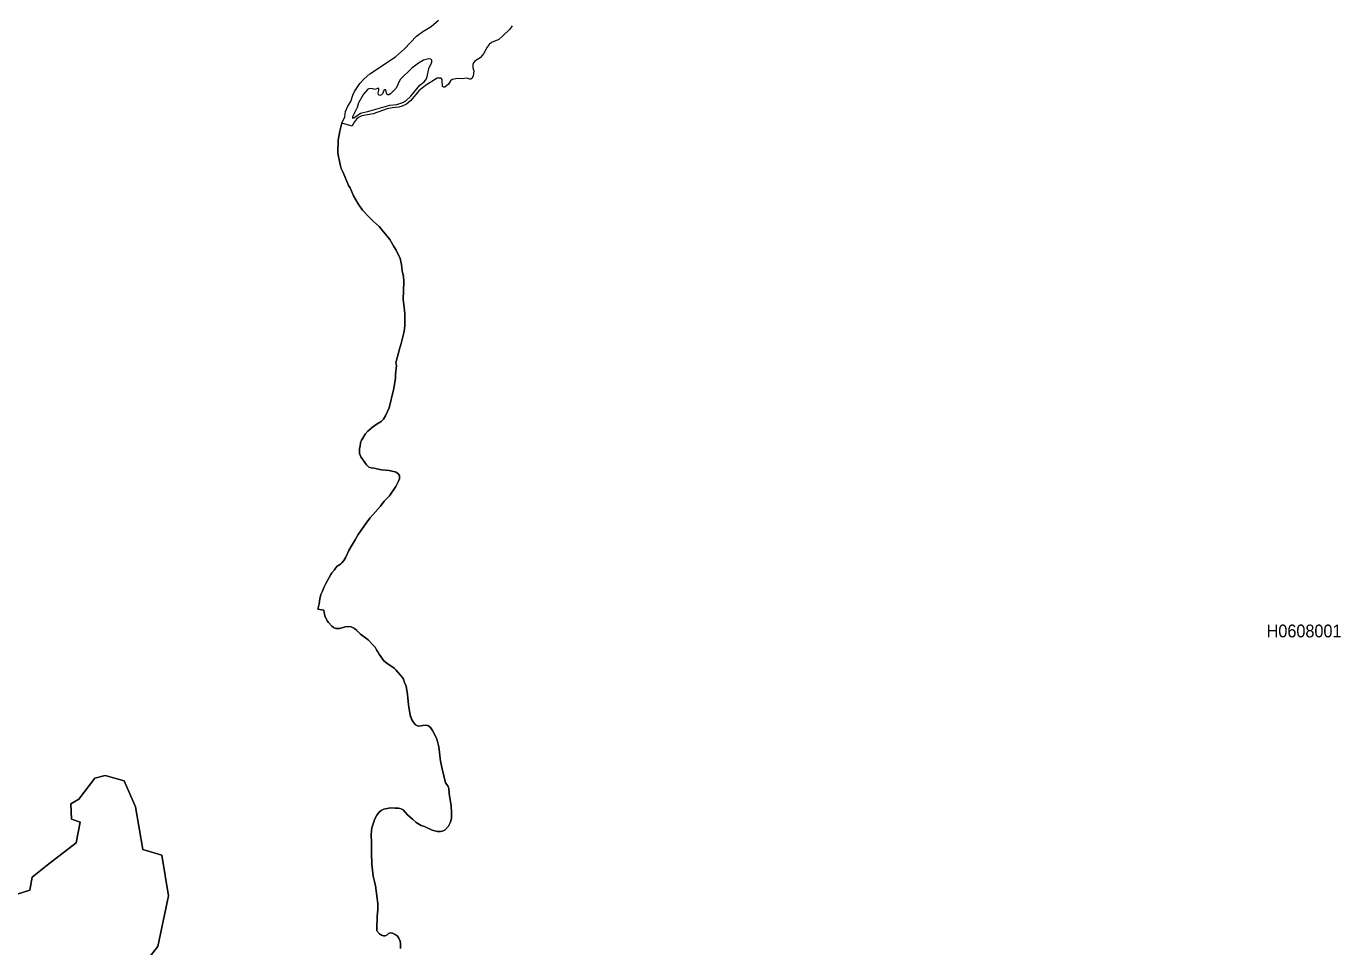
# Model space of a CAD drawing. Extents: x 369010 to 739155, y 6377141 to 6616555.
# Drawn here: x 618577 to 628869, y 6434483 to 6441688 of the extents above; entities that cross this region are included whole.
import ezdxf
from ezdxf.enums import TextEntityAlignment as Align

# ---------------------------------------------------------------- set-up
doc = ezdxf.new("R2010")
doc.units = 0
doc.header["$LTSCALE"] = 40
doc.layers.add('1', color=7, linetype='Continuous', lineweight=13)
doc.layers.add('2', color=7, linetype='Continuous')

msp = doc.modelspace()

# ---------------------------------------------------------------- linework, layer by layer
at = {"layer": '1'}
for points in [[(621469.01, 6438965.67), (621474.64, 6439031.87), (621470.67, 6439053.39), (621501.78, 6439169.73), (621513.53, 6439206.15), (621523.96, 6439246.36), (621535.54, 6439298.99), (621542, 6439346.99), (621540.01, 6439435.87), (621535.54, 6439489.16), (621527.27, 6439549.4), (621532.23, 6439688.92), (621529.42, 6439733.11), (621520.98, 6439772.17), (621513.86, 6439824.47), (621503.93, 6439869.65), (621473.15, 6439934.53), (621454.28, 6439964.65), (621424.66, 6440018.6), (621339.59, 6440119.73), (621292.75, 6440162.59), (621265.44, 6440190.89), (621210.33, 6440249.98), (621175.08, 6440297.81), (621140.15, 6440360.04), (621112.35, 6440422.93), (621098.94, 6440441.63), (621058.39, 6440542.92), (621042.34, 6440574.86), (621033.73, 6440605.65), (621027.61, 6440644.38), (621020.49, 6440665.23), (621017.02, 6440699.65), (621019.67, 6440796.47), (621030.92, 6440866.48), (621048.96, 6440928.88), (621071.64, 6440978.36), (621076.43, 6441021.56), (621093.81, 6441062.6), (621118.64, 6441099.01), (621133.2, 6441149.82), (621145.95, 6441178.46), (621188.65, 6441241.18), (621223.4, 6441277.43), (621266.6, 6441316.49), (621468.35, 6441447.9), (621538.19, 6441510.62), (621632.03, 6441609.76), (621682.84, 6441648.65), (621746.73, 6441687.05), (621803.33, 6441735.71)], [(622380.44, 6441692.18), (622363.89, 6441666.86), (622306.63, 6441609.93), (622277.66, 6441585.76), (622220.4, 6441561.6), (622200.54, 6441545.71), (622185.15, 6441525.19), (622156.84, 6441471.9), (622130.36, 6441442.44), (622089.82, 6441415.96), (622078.89, 6441401.72), (622073.6, 6441389.14), (622072.44, 6441363.66), (622080.71, 6441338.33), (622075.91, 6441299.11), (622067.64, 6441281.4), (622059.03, 6441273.79), (622050.59, 6441273.13), (622026.1, 6441281.07), (621987.7, 6441277.1), (621956.25, 6441278.42), (621910.57, 6441270.97), (621899.16, 6441261.37), (621881.78, 6441234.4), (621853.64, 6441210.56), (621842.55, 6441211.23), (621834.94, 6441216.36), (621834.44, 6441272.46), (621826.5, 6441281.07), (621794.72, 6441281.07)], [(621794.72, 6441281.07), (621701.71, 6441224.47), (621651.73, 6441181.77), (621587.35, 6441107.62), (621554.41, 6441079.49), (621518.99, 6441061.61), (621493.01, 6441054.49), (621440.54, 6441050.85), (621402.64, 6441041.59), (621292.58, 6441003.68), (621203.38, 6440986.31), (621178.72, 6440973.4), (621162.99, 6440960.49), (621139.16, 6440930.7), (621127.91, 6440906.37), (621048.96, 6440928.88), (621030.92, 6440866.48), (621019.67, 6440796.47), (621017.02, 6440699.65), (621020.49, 6440665.23), (621027.61, 6440644.38), (621033.73, 6440605.65), (621042.34, 6440574.86), (621058.39, 6440542.92), (621098.94, 6440441.63), (621112.35, 6440422.93), (621140.15, 6440360.04), (621175.08, 6440297.81), (621210.33, 6440249.98), (621265.44, 6440190.89), (621292.75, 6440162.59), (621339.59, 6440119.73), (621424.66, 6440018.6), (621454.28, 6439964.65), (621473.15, 6439934.53), (621503.93, 6439869.65), (621513.86, 6439824.47), (621520.98, 6439772.17), (621529.42, 6439733.11), (621532.23, 6439688.92), (621527.27, 6439549.4), (621535.54, 6439489.16), (621540.01, 6439435.87), (621542, 6439346.99), (621535.54, 6439298.99), (621523.96, 6439246.36), (621513.53, 6439206.15), (621501.78, 6439169.73), (621470.67, 6439053.39), (621474.64, 6439031.87), (621469.01, 6438965.67), (621467.36, 6438932.07), (621456.6, 6438870.5), (621453.12, 6438841.04), (621417.21, 6438701.36), (621389.4, 6438639.13), (621373.51, 6438611.82), (621355.14, 6438593.45), (621323.7, 6438576.9), (621287.12, 6438550.92), (621251.87, 6438518.81), (621231.18, 6438494.15), (621211.16, 6438464.03), (621202.22, 6438449.13), (621193.94, 6438427.45), (621191.63, 6438401.3), (621187.16, 6438382.76), (621187.16, 6438343.04), (621197.75, 6438318.38), (621240.45, 6438255.66), (621258.49, 6438235.63), (621276.86, 6438230.67), (621299.37, 6438227.85), (621358.95, 6438216.76), (621417.7, 6438209.98), (621473.48, 6438196.9), (621488.21, 6438184.16), (621497.97, 6438170.26), (621498.3, 6438146.59), (621490.69, 6438126.23), (621470.33, 6438085.19), (621420.02, 6438013.03), (621379.64, 6437970), (621350.34, 6437930.28), (621269.25, 6437839.58), (621242.6, 6437806.81), (621220.92, 6437773.38), (621206.69, 6437755.17), (621176.07, 6437709), (621153.23, 6437667.79), (621119.8, 6437615.82), (621103.08, 6437584.7), (621079.41, 6437533.23), (621064.52, 6437506.75), (621047.97, 6437486.56), (621038.04, 6437478.45), (621011.23, 6437460.74), (620996.99, 6437445.35), (620989.21, 6437433.43), (620970.35, 6437409.6)], [(621680.86, 6436214.83), (621649.08, 6436209.7), (621639.64, 6436210.85), (621624.58, 6436218.96), (621606.54, 6436243.46), (621593.97, 6436265.14), (621590.32, 6436278.05), (621586.02, 6436285.99), (621580.56, 6436311.15), (621570.96, 6436377.19), (621563.18, 6436458.12), (621551.43, 6436522.66), (621539.52, 6436550.14), (621530.41, 6436577.45), (621520.48, 6436592.84), (621471.49, 6436649.61), (621457.09, 6436663.51), (621399.33, 6436701.41), (621377.16, 6436720.77), (621362.43, 6436737.82), (621353.16, 6436754.7), (621338.92, 6436773.07), (621329.82, 6436792.27), (621322.21, 6436800.71), (621308.14, 6436826.86), (621299.2, 6436837.95), (621253.86, 6436884.79), (621193.28, 6436928.81), (621165.48, 6436956.95), (621146.61, 6436972.83), (621121.29, 6436987.4), (621099.77, 6436989.88), (621076.1, 6436986.08), (621030.26, 6436973), (621001.3, 6436974.66), (620983.42, 6436981.77), (620969.85, 6436991.04), (620943.2, 6437021.49), (620933.27, 6437035.06), (620914.08, 6437072.96), (620911.1, 6437085.54), (620906.3, 6437118.31), (620860.45, 6437126.09), (620871.21, 6437166.97), (620875.35, 6437206.03), (620883.13, 6437239.79), (620896.2, 6437265.45), (620908.45, 6437299.71), (620921.85, 6437324.86), (620960.58, 6437395.37), (620970.35, 6437409.6), (620989.21, 6437433.43), (620996.99, 6437445.35), (621011.23, 6437460.74), (621038.04, 6437478.45), (621047.97, 6437486.56), (621064.52, 6437506.75), (621079.41, 6437533.23), (621103.08, 6437584.7), (621119.8, 6437615.82), (621153.23, 6437667.79), (621176.07, 6437709), (621206.69, 6437755.17), (621220.92, 6437773.38), (621242.6, 6437806.81), (621269.25, 6437839.58), (621350.34, 6437930.28), (621379.64, 6437970), (621420.02, 6438013.03), (621470.33, 6438085.19), (621490.69, 6438126.23), (621498.3, 6438146.59), (621497.97, 6438170.26), (621488.21, 6438184.16), (621473.48, 6438196.9), (621417.7, 6438209.98), (621358.95, 6438216.76), (621299.37, 6438227.85), (621276.86, 6438230.67), (621258.49, 6438235.63), (621240.45, 6438255.66), (621197.75, 6438318.38), (621187.16, 6438343.04), (621187.16, 6438382.76), (621191.63, 6438401.3), (621193.94, 6438427.45), (621202.22, 6438449.13), (621211.16, 6438464.03), (621231.18, 6438494.15), (621251.87, 6438518.81), (621287.12, 6438550.92), (621323.7, 6438576.9), (621355.14, 6438593.45), (621373.51, 6438611.82), (621389.4, 6438639.13), (621417.21, 6438701.36), (621453.12, 6438841.04), (621456.6, 6438870.5), (621467.36, 6438932.07), (621469.01, 6438965.67)], [(620970.35, 6437409.6), (620960.58, 6437395.37), (620921.85, 6437324.86), (620908.45, 6437299.71), (620896.2, 6437265.45), (620883.13, 6437239.79), (620875.35, 6437206.03), (620871.21, 6437166.97), (620860.45, 6437126.09), (620906.3, 6437118.31), (620911.1, 6437085.54), (620914.08, 6437072.96), (620933.27, 6437035.06), (620943.2, 6437021.49), (620969.85, 6436991.04), (620983.42, 6436981.77), (621001.3, 6436974.66), (621030.26, 6436973), (621076.1, 6436986.08), (621099.77, 6436989.88), (621121.29, 6436987.4), (621146.61, 6436972.83), (621165.48, 6436956.95), (621193.28, 6436928.81), (621253.86, 6436884.79), (621299.2, 6436837.95), (621308.14, 6436826.86), (621322.21, 6436800.71), (621329.82, 6436792.27), (621338.92, 6436773.07), (621353.16, 6436754.7), (621362.43, 6436737.82), (621377.16, 6436720.77), (621399.33, 6436701.41), (621457.09, 6436663.51), (621471.49, 6436649.61), (621520.48, 6436592.84), (621530.41, 6436577.45), (621539.52, 6436550.14), (621551.43, 6436522.66), (621563.18, 6436458.12), (621570.96, 6436377.19), (621580.56, 6436311.15), (621586.02, 6436285.99), (621590.32, 6436278.05), (621593.97, 6436265.14), (621606.54, 6436243.46), (621624.58, 6436218.96), (621639.64, 6436210.85), (621649.08, 6436209.7), (621680.86, 6436214.83), (621711.8, 6436217.64), (621727.03, 6436212.67), (621742.42, 6436198.28), (621757.48, 6436174.61), (621790.09, 6436116.52), (621797.87, 6436090.2), (621806.97, 6436047.34), (621820.71, 6435936.12), (621832.13, 6435874.72), (621846.19, 6435820.6), (621859.93, 6435764.99), (621877.81, 6435743.14), (621884.92, 6435719.97), (621887.24, 6435682.73), (621903.62, 6435584.92), (621907.43, 6435534.27), (621906.11, 6435486.94), (621897, 6435452.02), (621883.43, 6435425.54), (621858.11, 6435398.06), (621835.44, 6435386.81), (621820.04, 6435384.16), (621794.72, 6435385.82), (621754.17, 6435394.59), (621695.42, 6435424.54), (621670.1, 6435432.16), (621630.54, 6435454.67), (621600.09, 6435480.82), (621561.69, 6435515.74), (621528.92, 6435553.47), (621513.2, 6435561.09), (621492.18, 6435566.88), (621465.7, 6435567.21), (621429.79, 6435570.52), (621376.82, 6435558.93), (621356.3, 6435549.67), (621340.41, 6435537.09), (621321.71, 6435512.59), (621305.82, 6435483.3), (621282.82, 6435413.29), (621278.52, 6435361.49), (621280.5, 6435297.6), (621280.5, 6435214.19), (621281.83, 6435129.45), (621292.42, 6435036.11), (621303.84, 6434991.92), (621311.78, 6434959.98), (621330.48, 6434821.12), (621329.16, 6434770.47)], [(621507.9, 6434467.44), (621506.58, 6434506.16), (621503.27, 6434526.02), (621490.69, 6434554.99), (621480.43, 6434568.23), (621465.37, 6434578.16), (621443.19, 6434588.92), (621426.48, 6434592.39), (621411.91, 6434585.44), (621398.84, 6434573.52), (621385.76, 6434567.57), (621373.18, 6434568.06), (621358.45, 6434572.2), (621342.57, 6434583.12), (621322.87, 6434606.79), (621320.55, 6434619.2), (621324.86, 6434721.15), (621329.16, 6434770.47), (621330.48, 6434821.12), (621311.78, 6434959.98), (621303.84, 6434991.92), (621292.42, 6435036.11), (621281.83, 6435129.45), (621280.5, 6435214.19), (621280.5, 6435297.6), (621278.52, 6435361.49), (621282.82, 6435413.29), (621305.82, 6435483.3), (621321.71, 6435512.59), (621340.41, 6435537.09), (621356.3, 6435549.67), (621376.82, 6435558.93), (621429.79, 6435570.52), (621465.7, 6435567.21), (621492.18, 6435566.88), (621513.2, 6435561.09), (621528.92, 6435553.47), (621561.69, 6435515.74), (621600.09, 6435480.82), (621630.54, 6435454.67), (621670.1, 6435432.16), (621695.42, 6435424.54), (621754.17, 6435394.59), (621794.72, 6435385.82), (621820.04, 6435384.16), (621835.44, 6435386.81), (621858.11, 6435398.06), (621883.43, 6435425.54), (621897, 6435452.02), (621906.11, 6435486.94), (621907.43, 6435534.27), (621903.62, 6435584.92), (621887.24, 6435682.73), (621884.92, 6435719.97), (621877.81, 6435743.14), (621859.93, 6435764.99), (621846.19, 6435820.6), (621832.13, 6435874.72), (621820.71, 6435936.12), (621806.97, 6436047.34), (621797.87, 6436090.2), (621790.09, 6436116.52), (621757.48, 6436174.61), (621742.42, 6436198.28), (621727.03, 6436212.67), (621711.8, 6436217.64), (621680.86, 6436214.83)], [(619498.69, 6434347.28), (619606.1, 6434483.99), (619690.34, 6434880.7), (619637.54, 6435200.29), (619490.91, 6435244.64), (619431.66, 6435577.47), (619342.95, 6435781.04), (619194.82, 6435822.42), (619113.72, 6435802.39), (618989.59, 6435638.38), (618926.87, 6435601.14), (618931.01, 6435480.98), (618999.69, 6435458.97), (618968.24, 6435294.79), (618741.84, 6435122.33), (618623.67, 6435026.84), (618605.63, 6434925.55), (617999.22, 6434734.06)], [(617999.22, 6434734.06), (618605.63, 6434925.55), (618623.67, 6435026.84), (618741.84, 6435122.33), (618968.24, 6435294.79), (618999.69, 6435458.97), (618931.01, 6435480.98), (618926.87, 6435601.14), (618989.59, 6435638.38), (619113.72, 6435802.39), (619194.82, 6435822.42), (619342.95, 6435781.04), (619431.66, 6435577.47), (619490.91, 6435244.64), (619637.54, 6435200.29)], [(619637.54, 6435200.29), (619690.34, 6434880.7), (619606.1, 6434483.99), (619498.69, 6434347.28)], [(621329.16, 6434770.47), (621324.86, 6434721.15), (621320.55, 6434619.2), (621322.87, 6434606.79), (621342.57, 6434583.12), (621358.45, 6434572.2), (621373.18, 6434568.06), (621385.76, 6434567.57), (621398.84, 6434573.52), (621411.91, 6434585.44), (621426.48, 6434592.39), (621443.19, 6434588.92), (621465.37, 6434578.16), (621480.43, 6434568.23), (621490.69, 6434554.99), (621503.27, 6434526.02), (621506.58, 6434506.16), (621507.9, 6434467.44)]]:
    msp.add_lwpolyline(points, dxfattribs=at)
msp.add_lwpolyline([(621729.68, 6441433.17), (621688.47, 6441423.24), (621646.76, 6441398.91), (621594.63, 6441360.51), (621503.27, 6441270.48), (621473.31, 6441203.45), (621428.3, 6441159.42), (621415.39, 6441152.31), (621407.44, 6441151.65), (621401.15, 6441155.95), (621393.37, 6441191.04), (621383.78, 6441191.04), (621375.67, 6441184.75), (621365.24, 6441159.75), (621357.63, 6441150.32), (621346.04, 6441146.51), (621333.96, 6441150.65), (621331.97, 6441167.04), (621338.43, 6441187.73), (621337.43, 6441199.97), (621331.97, 6441203.94), (621308.47, 6441192.86), (621290.93, 6441198.15), (621267.1, 6441200.47), (621250.05, 6441196.66), (621216.62, 6441155.95), (621179.21, 6441090.08), (621168.95, 6441052.67), (621130.89, 6440978.86), (621130.06, 6440970.75), (621133.2, 6440968.43), (621142.97, 6440972.57), (621193.28, 6441009.15), (621258.82, 6441024.87), (621422.5, 6441071.87), (621477.62, 6441077.17), (621524.29, 6441092.39), (621549.61, 6441105.64), (621586.85, 6441142.05), (621657.68, 6441226.29), (621692.11, 6441253.76), (621709.82, 6441277.1), (621719.58, 6441304.41), (621730.01, 6441357.7), (621751.53, 6441407.85), (621752.19, 6441421.91), (621745.24, 6441429.53)], close=True, dxfattribs=at)

# ---------------------------------------------------------------- texts
at = {"layer": '2', "width": 0.95}
msp.add_text('H0608001', height=100, dxfattribs=at).set_placement((628581.73, 6436904.47), align=Align.CENTER)

doc.saveas('drawing.dxf')
